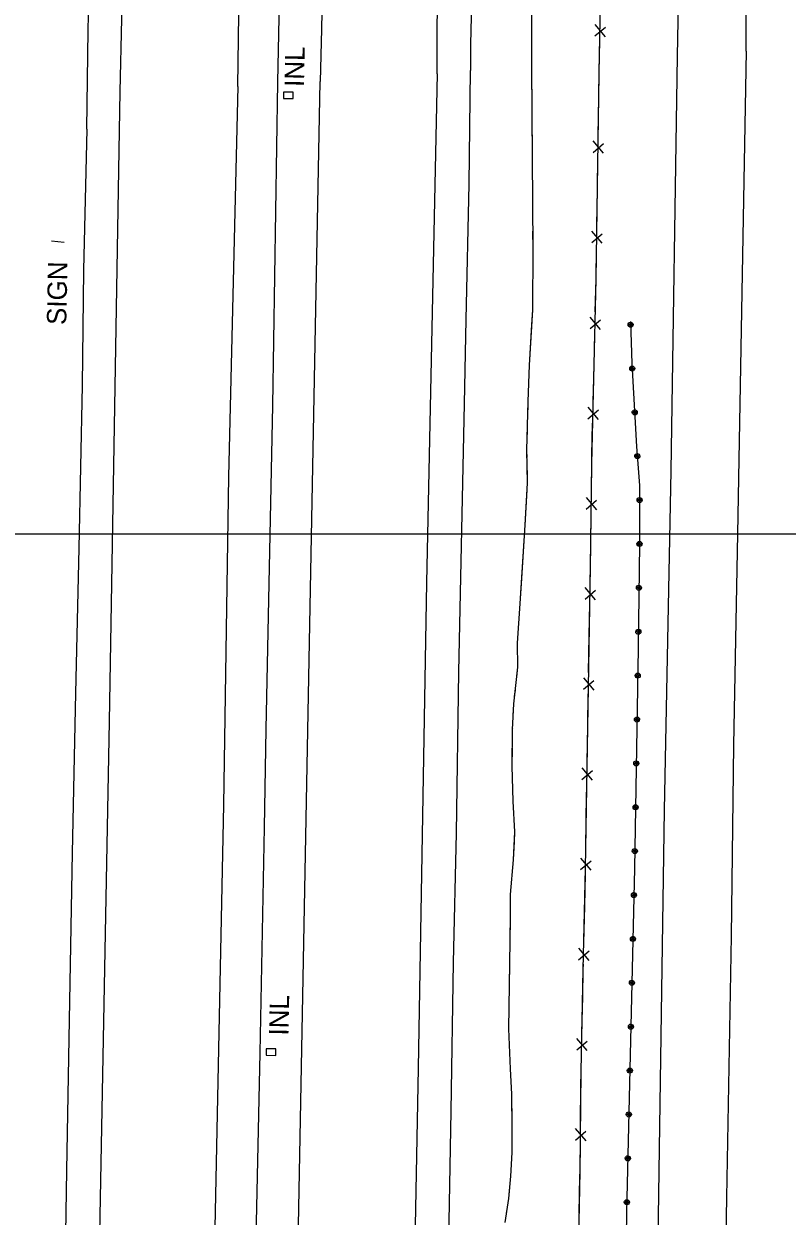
# Model space of a CAD drawing. Extents: x 591954 to 597000, y 198576 to 213500.
# Drawn here: x 594056.8 to 594292.8, y 208289.2 to 208657.6 of the extents above; entities that cross this region are included whole.
import ezdxf

# ---------------------------------------------------------------- set-up
doc = ezdxf.new("R2010")
doc.units = 0
for name, color, linetype in [('Level 10', 7, 'Continuous'), ('Level 11', 7, 'Continuous'), ('Level 14', 7, 'Continuous'), ('Level 15', 7, 'Continuous'), ('Level 17', 7, 'Continuous'), ('Level 19', 7, 'Continuous')]:
    doc.layers.add(name, color=color, linetype=linetype)

msp = doc.modelspace()

# ---------------------------------------------------------------- linework, layer by layer
at = {"layer": 'Level 10'}
msp.add_line((593000, 208500), (595000, 208500), dxfattribs=at)
msp.add_line((593000, 208500), (595000, 208500), dxfattribs=at)
at = {"layer": 'Level 11'}
for points in [[(594123.02, 208638.22), (594123.36, 208668.12), (594124.6, 208727.23), (594125.14, 208766.38), (594125.83, 208797.2), (594126.61, 208830.65), (594127.06, 208861.51), (594127.95, 208906.16), (594128.46, 208938.42), (594129.8, 208998.33), (594130.41, 209039.6), (594131.22, 209073.24), (594131.76, 209110), (594132.42, 209136.42), (594132.96, 209177.16), (594133.9, 209215.17), (594134.38, 209240.59), (594134.96, 209279.98), (594135.65, 209309.07), (594136.49, 209350.44)], [(594086.65, 208636.73), (594087.14, 208659.13), (594088.08, 208702.05), (594088.16, 208740.38), (594088.97, 208765.77), (594089.84, 208794.97), (594090.32, 208832.8), (594090.99, 208862.31), (594091.58, 208905.64), (594092.33, 208934.5), (594093.16, 208977.79), (594093.7, 209009.45), (594093.4, 209047.8), (594093.49, 209081.82), (594092.84, 209115.61), (594092.82, 209143.3), (594092.51, 209175.14), (594092.33, 209199.03), (594091.93, 209226.7), (594091.19, 209268.68), (594090.98, 209301.33), (594090.94, 209338.39)], [(594280.11, 208649.1), (594280.17, 208673.63), (594280.57, 208705.89), (594281.18, 208738.91), (594281.47, 208753.94), (594281.64, 208770.79), (594281.9, 208788.59), (594282.15, 208801.49)], [(594076.35, 208625.02), (594076.72, 208655.65), (594077.44, 208687.42)], [(594184.61, 208642.14), (594184.59, 208657.1), (594185.36, 208686.52)], [(594149.33, 208682.4), (594148.81, 208655.92), (594148.42, 208639.74)], [(594195.47, 208676.6), (594194.9, 208651.29), (594194.95, 208643.19)], [(594258.87, 208647.63), (594259.39, 208674.89)], [(594280.11, 208649.1), (594278.53, 208563.11), (594277.46, 208499.97), (594276.23, 208434.65), (594275.46, 208375.66), (594274.04, 208294.94), (594272.74, 208216.76), (594271.17, 208113.41), (594269.9, 208025.47), (594268.22, 207933.37), (594265.88, 207816.36), (594265.51, 207746.25)], [(594243.97, 207745.3), (594245.63, 207842.46), (594247.32, 207948.35), (594249.37, 208074.92), (594251.19, 208184.95), (594252.99, 208289.07), (594254.91, 208414.59), (594256.94, 208519.48), (594258.87, 208647.63)], [(594184.61, 208642.14), (594181.33, 208484.99), (594178.73, 208334.93), (594176.37, 208210.41), (594173.81, 208076.86), (594171.49, 207959.48), (594168.78, 207812.88), (594167.97, 207741.94)], [(594178.33, 207742.4), (594178.77, 207779.64), (594179.43, 207818.5), (594180.06, 207848.53), (594181.16, 207904.35), (594181.77, 207947.1), (594182.45, 207980.37), (594183.72, 208054.18), (594185.41, 208143.84), (594186.16, 208183.68), (594186.97, 208227.01), (594188.02, 208270.39), (594188.88, 208321.65), (594189.68, 208367.51), (594190.56, 208407.5), (594191.26, 208457.39), (594193.03, 208540.19), (594193.58, 208566.18), (594194.44, 208608.01), (594194.95, 208643.19)], [(594123.02, 208638.22), (594120.05, 208517.69), (594118.56, 208416.22), (594115.82, 208285.58), (594114.27, 208202.31), (594112.53, 208098.67), (594110.04, 207968.6), (594107.93, 207850.95), (594106.45, 207739.22)], [(594131.84, 207740.35), (594134.91, 207895.13), (594137.4, 208046.98), (594141.11, 208253.53), (594145.41, 208482.92), (594148.42, 208639.74)], [(594069.7, 207737.6), (594071.95, 207853.01), (594074.7, 207991.07), (594076.73, 208093.04), (594079.32, 208229.31), (594083.31, 208441.98), (594086.65, 208636.73)], [(594076.35, 208625.02), (594075.27, 208581.44), (594074.84, 208545.79), (594073.78, 208495.6), (594072.77, 208450.77), (594071.8, 208401.38), (594070.83, 208349.79), (594070.01, 208303.32), (594069.07, 208244.92), (594067.62, 208177.81), (594066.79, 208129.32), (594065.81, 208072.33), (594064.85, 208019.71), (594063.54, 207962.7), (594062.46, 207905.89), (594061.44, 207850.3), (594060.18, 207780.9), (594059.5, 207737.15)]]:
    msp.add_lwpolyline(points, dxfattribs=at)
at = {"layer": 'Level 14'}
msp.add_lwpolyline([(594069.33, 208590.02), (594065.42, 208590.44)], dxfattribs=at)
at = {"layer": 'Level 15'}
for p, q in [((594233.38, 208653.83), (594236.61, 208656.56)), ((594236.62, 208653.6), (594233.45, 208657.38)), ((594232.79, 208617.84), (594236.01, 208620.59)), ((594236.03, 208617.62), (594232.85, 208621.39)), ((594232.38, 208589.98), (594235.59, 208592.73)), ((594235.62, 208589.77), (594232.44, 208593.53)), ((594231.85, 208563.4), (594235.09, 208566.11)), ((594235.08, 208563.15), (594231.94, 208566.94)), ((594234.43, 208535.3), (594231.27, 208539.09)), ((594231.19, 208535.54), (594234.43, 208538.27)), ((594230.7, 208507.67), (594233.9, 208510.43)), ((594233.94, 208507.46), (594230.74, 208511.22)), ((594233.55, 208479.6), (594230.38, 208483.37)), ((594230.31, 208479.82), (594233.53, 208482.56)), ((594229.84, 208451.96), (594233.06, 208454.71)), ((594233.08, 208451.74), (594229.9, 208455.51)), ((594229.37, 208424.11), (594232.59, 208426.85)), ((594232.61, 208423.89), (594229.43, 208427.65)), ((594228.95, 208396.25), (594232.17, 208398.99)), ((594232.19, 208396.03), (594229.01, 208399.8)), ((594228.33, 208368.41), (594231.56, 208371.13)), ((594231.57, 208368.17), (594228.41, 208371.95)), ((594227.73, 208340.55), (594230.96, 208343.28)), ((594230.96, 208340.31), (594227.8, 208344.1)), ((594227.37, 208312.68), (594230.57, 208315.44)), ((594230.61, 208312.48), (594227.41, 208316.23))]:
    msp.add_line(p, q, dxfattribs=at)
for points in [[(594135.38, 208639.54), (594137.43, 208739.24), (594139.4, 208839.43), (594140.9, 208925.15), (594142.73, 209005.6), (594143.47, 209041.57), (594144.43, 209105.77), (594146.4, 209185.88), (594147.82, 209268.8), (594149.34, 209340.3), (594150.77, 209409.58), (594151.44, 209471.31), (594152.49, 209539.23), (594153.2, 209567.1)], [(594234.66, 208642.52), (594236.04, 208712.36), (594237.53, 208786), (594238.27, 208847.42), (594239.97, 208929.79), (594240.36, 208989.83), (594241.31, 209056.47), (594242.13, 209110.58), (594242.99, 209150.03), (594243.64, 209195.61), (594244.14, 209235.56), (594245.06, 209285.46), (594245.66, 209349.08), (594246.85, 209418.16), (594247.68, 209482.91), (594248.59, 209547.76), (594249.18, 209567.28)], [(594234.66, 208642.52), (594234.85, 208652.47)], [(594233.72, 208578.67), (594234.66, 208642.52)], [(594234.54, 208634.39), (594234.66, 208642.52)], [(594118.67, 207739.63), (594119.91, 207810.96), (594122.47, 207939.85), (594124.25, 208039.79), (594126.03, 208139.59), (594127.75, 208239.57), (594129.93, 208339.63), (594131.23, 208409.31), (594131.75, 208439.61), (594133.75, 208539.61), (594135.38, 208639.54)], [(594140.12, 208634.5), (594140.12, 208636.5), (594137.12, 208636.5), (594137.12, 208634.5), (594140.12, 208634.5)], [(594234.37, 208623.07), (594234.54, 208634.39)], [(594234.13, 208606.53), (594234.27, 208616.49)], [(594233.96, 208595.21), (594234.13, 208606.53)], [(594233.72, 208578.67), (594233.86, 208588.63)], [(594224.04, 208021.72), (594224.66, 208052.78), (594225.27, 208083.09), (594225.46, 208115.02), (594226.22, 208146.75), (594226.74, 208177.9), (594227.46, 208208.73), (594227.58, 208239.48), (594228.14, 208271.52), (594228.78, 208303.05), (594229.08, 208333.82), (594229.76, 208365.35), (594230.46, 208396.61), (594230.93, 208427.8), (594231.98, 208489.77), (594232.36, 208521.61), (594232.98, 208547.98), (594233.72, 208578.67)], [(594233.48, 208568.61), (594233.72, 208578.67)], [(594233.08, 208552.08), (594233.32, 208562.03)], [(594232.81, 208540.76), (594232.98, 208547.98), (594233.08, 208552.08)], [(594232.43, 208524.22), (594232.66, 208534.18)], [(594232.26, 208512.9), (594232.36, 208521.61), (594232.43, 208524.22)], [(594232.06, 208496.37), (594232.18, 208506.32)], [(594231.9, 208485.05), (594231.98, 208489.77), (594232.06, 208496.37)], [(594231.62, 208468.51), (594231.79, 208478.47)], [(594231.43, 208457.19), (594231.62, 208468.51)], [(594231.15, 208440.65), (594231.32, 208450.61)], [(594230.96, 208429.33), (594231.15, 208440.65)], [(594230.7, 208412.8), (594230.85, 208422.75)], [(594230.54, 208401.48), (594230.7, 208412.8)], [(594230.2, 208384.94), (594230.42, 208394.9)], [(594229.95, 208373.62), (594230.2, 208384.94)], [(594229.58, 208357.09), (594229.76, 208365.35), (594229.8, 208367.04)], [(594229.34, 208345.77), (594229.58, 208357.09)], [(594131.77, 208340.92), (594131.72, 208338.92), (594134.72, 208338.85), (594134.77, 208340.85), (594131.77, 208340.92)], [(594229.04, 208329.24), (594229.08, 208333.82), (594229.2, 208339.19)], [(594228.92, 208317.91), (594229.04, 208329.24)], [(594228.74, 208301.38), (594228.78, 208303.05), (594228.86, 208311.33)], [(594228.51, 208290.06), (594228.74, 208301.38)]]:
    msp.add_lwpolyline(points, dxfattribs=at)
at = {"layer": 'Level 17'}
msp.add_lwpolyline([(594244.36, 208565.61), (594244.81, 208552.64), (594246.26, 208527), (594247.18, 208514.95), (594247.14, 208496.88), (594246.73, 208464.7), (594245.62, 208396.63), (594243.16, 208290.31), (594241.58, 208178.51), (594239.14, 208033.57), (594237.2, 207902.88), (594235.92, 207859.62), (594234.34, 207825.78), (594233.65, 207815.46), (594233.07, 207804.02)], dxfattribs=at)
msp.add_lwpolyline([(594244.36, 208565.61), (594244.81, 208552.64), (594246.26, 208527), (594247.18, 208514.95), (594247.14, 208496.88), (594246.73, 208464.7), (594245.62, 208396.63), (594243.16, 208290.31), (594241.58, 208178.51), (594239.14, 208033.57), (594237.2, 207902.88), (594235.92, 207859.62), (594234.34, 207825.78), (594233.65, 207815.46), (594233.07, 207804.02)], dxfattribs=at)
for centre, major_axis, ratio in [((594244.39, 208564.61), (0.789, 0.028), 0.999974), ((594244.39, 208564.61), (0.397, -0.03), 0.999363), ((594244.9, 208551.06), (0.788, 0.045), 0.99969), ((594244.9, 208551.06), (-0.021, -0.397), 0.999655), ((594245.67, 208537.52), (0.045, -0.789), 0.999677), ((594245.67, 208537.52), (0.397, -0.021), 0.999089), ((594246.49, 208523.98), (0.787, 0.06), 0.999726), ((594246.49, 208523.98), (0.398, -0.014), 0.999081), ((594247.17, 208510.44), (-0.001, -0.79), 0.999998), ((594247.17, 208510.44), (-0.045, -0.395), 0.999997), ((594247.14, 208496.88), (-0.006, -0.79), 0.999971), ((594247.14, 208496.88), (-0.047, -0.395), 0.999972), ((594246.97, 208483.32), (-0.01, -0.79), 0.99992), ((594246.97, 208483.32), (-0.049, -0.395), 0.999921), ((594246.79, 208469.75), (-0.01, -0.79), 0.99992), ((594246.79, 208469.75), (-0.049, -0.395), 0.999921), ((594246.59, 208456.19), (-0.012, -0.79), 0.999875), ((594246.59, 208456.19), (-0.05, -0.395), 0.999866), ((594246.37, 208442.63), (-0.012, -0.79), 0.999875), ((594246.37, 208442.63), (-0.05, -0.395), 0.999866), ((594246.15, 208429.07), (-0.012, -0.79), 0.999875), ((594246.15, 208429.07), (-0.05, -0.395), 0.999866), ((594245.93, 208415.51), (-0.012, -0.79), 0.999875), ((594245.93, 208415.51), (-0.05, -0.395), 0.999866), ((594245.71, 208401.95), (0.79, -0.013), 0.999502), ((594245.71, 208401.95), (-0.05, -0.395), 0.999866), ((594245.43, 208388.39), (0.79, -0.018), 0.999627), ((594245.43, 208388.39), (-0.053, -0.395), 0.999744), ((594245.12, 208374.83), (-0.018, -0.79), 0.999726), ((594245.12, 208374.83), (-0.053, -0.394), 0.999715), ((594244.8, 208361.27), (0.79, -0.018), 0.999627), ((594244.8, 208361.27), (-0.053, -0.395), 0.999744), ((594244.49, 208347.71), (0.789, -0.018), 0.999641), ((594244.49, 208347.71), (-0.053, -0.394), 0.999715), ((594244.17, 208334.15), (-0.018, -0.79), 0.99974), ((594244.17, 208334.15), (-0.053, -0.395), 0.999744), ((594243.86, 208320.59), (0.789, -0.018), 0.999641), ((594243.86, 208320.59), (0.394, -0.053), 0.999028), ((594243.54, 208307.03), (-0.018, -0.79), 0.99974), ((594243.54, 208307.03), (-0.053, -0.395), 0.999744), ((594243.23, 208293.47), (-0.018, -0.79), 0.999726), ((594243.23, 208293.47), (-0.053, -0.394), 0.999715)]:
    msp.add_ellipse(centre, major_axis=major_axis, ratio=ratio, dxfattribs=at)
at = {"layer": 'Level 19'}
for points in [[(594213.63, 208668.41), (594213.71, 208665.92), (594213.76, 208644.55)], [(594213.71, 208665.92), (594213.76, 208644.55)], [(594213.76, 208644.55), (594214.14, 208588.15), (594214.06, 208569.23), (594213.07, 208552.13), (594212.62, 208540.89), (594212.25, 208525.89), (594212.44, 208515.81), (594211.73, 208502.72), (594210.18, 208478.51), (594209.37, 208466.21), (594209.44, 208458.84), (594208.2, 208447.46), (594207.83, 208439.55), (594207.67, 208428.18), (594207.95, 208417.36), (594208.52, 208407.91), (594208.05, 208399.29), (594207.15, 208388.54), (594207.14, 208380.93), (594206.69, 208347.06), (594207.21, 208334.66), (594207.54, 208326.84), (594207.72, 208318.26), (594207.73, 208308.87), (594207.28, 208301.48), (594206.61, 208294.63), (594205.56, 208287.25)], [(594213.76, 208644.55), (594213.95, 208615.55)], [(594213.98, 208611.55), (594213.99, 208609.55)], [(594214.02, 208605.55), (594214.03, 208603.55)], [(594214.06, 208599.55), (594214.07, 208597.55)], [(594214.1, 208593.55), (594214.14, 208588.15), (594214.06, 208569.23), (594213.79, 208564.55)], [(594213.79, 208564.55), (594213.07, 208552.13), (594212.62, 208540.89), (594212.49, 208535.59)], [(594212.39, 208531.59), (594212.34, 208529.59)], [(594212.26, 208525.59), (594212.3, 208523.59)], [(594212.37, 208519.59), (594212.41, 208517.59)], [(594212.32, 208513.59), (594211.73, 208502.72), (594210.57, 208484.65)], [(594210.57, 208484.65), (594210.18, 208478.51), (594209.37, 208466.21), (594209.44, 208458.84), (594209.1, 208455.71)], [(594208.67, 208451.73), (594208.45, 208449.74)], [(594208.12, 208445.76), (594208.03, 208443.76)], [(594207.84, 208439.76), (594207.83, 208439.55), (594207.81, 208437.76)], [(594207.75, 208433.76), (594207.67, 208428.18), (594207.95, 208417.36), (594208.52, 208407.91), (594208.35, 208404.79)], [(594208.35, 208404.79), (594208.05, 208399.29), (594207.15, 208388.54), (594207.14, 208380.93), (594207.07, 208375.83)], [(594207.02, 208371.83), (594206.99, 208369.83)], [(594206.94, 208365.84), (594206.92, 208363.84)], [(594206.86, 208359.84), (594206.83, 208357.84)], [(594206.78, 208353.84), (594206.69, 208347.06), (594207.21, 208334.66), (594207.54, 208326.84), (594207.58, 208324.86)], [(594207.58, 208324.86), (594207.72, 208318.26), (594207.73, 208308.87), (594207.28, 208301.48), (594206.74, 208295.9)], [(594206.23, 208291.93), (594205.94, 208289.95)]]:
    msp.add_lwpolyline(points, dxfattribs=at)

# ---------------------------------------------------------------- texts
at = {"layer": 'Level 14'}
msp.add_text('SIGN', height=6, rotation=88.8567, dxfattribs=at).set_placement((594069.93, 208564.49))
at = {"layer": 'Level 15'}
for rotation, p in [(88.821, (594143.42, 208638.05)), (88.8567, (594138.62, 208344.93))]:
    msp.add_text('INL', height=6, rotation=rotation, dxfattribs=at).set_placement(p)

doc.saveas('drawing.dxf')
